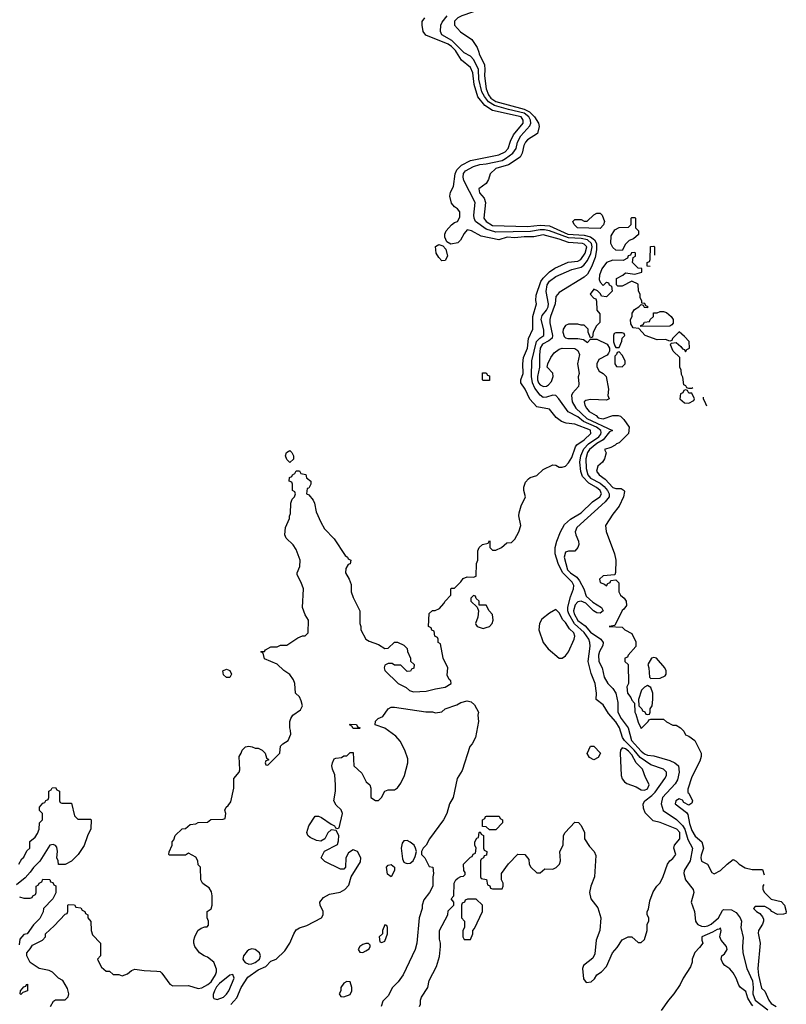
# Model space of a CAD drawing. Header units: inches. Extents: x 1793402 to 1900366, y 320852 to 470679.
# Tile 539 of 604: x 1893123 to 1897966, y 403984 to 410205. Entities that reach past the tile are written whole.
import ezdxf

# ---------------------------------------------------------------- set-up
doc = ezdxf.new("R2010")
doc.units = ezdxf.units.IN
doc.header["$MEASUREMENT"] = 0
doc.layers.add('B8490', color=7, linetype='Continuous')
doc.layers.add('B8491', color=7, linetype='Continuous')

msp = doc.modelspace()

# ---------------------------------------------------------------- linework, layer by layer
at = {"layer": 'B8490', "color": 4}
for points, elevation in [([(1893318, 403970), (1893336.4, 404003.6), (1893350, 404012), (1893410, 404012), (1893428.9, 404031.1), (1893434, 404050), (1893424.7, 404084.7), (1893394.6, 404134.6), (1893368, 404150), (1893330, 404188), (1893310, 404198), (1893246, 404210), (1893188.9, 404248.9), (1893168, 404290), (1893168, 404310), (1893190, 404334), (1893203.1, 404356.9), (1893266, 404390), (1893286, 404410), (1893286, 404430), (1893340.4, 404479.6), (1893410, 404554), (1893422, 404558), (1893426, 404570), (1893426, 404610), (1893430, 404614), (1893470, 404612), (1893478, 404598), (1893510, 404594), (1893518, 404578), (1893534, 404570), (1893538, 404558), (1893554, 404550), (1893554, 404530), (1893572.7, 404507.3), (1893574, 404450), (1893583.6, 404423.6), (1893634, 404370), (1893634, 404290), (1893614, 404270), (1893622, 404250), (1893639.6, 404219.6), (1893670, 404194), (1893690, 404194), (1893712.7, 404172.7), (1893750, 404172), (1893770, 404164.7), (1893803.1, 404176.9), (1893830, 404198), (1893850, 404206), (1893910, 404197.3), (1893990, 404194), (1894010.5, 404190.5), (1894021.4, 404181.4), (1894070.9, 404110.9), (1894090, 404101), (1894190, 404102), (1894250, 404083.8), (1894272.9, 404087.1), (1894311.3, 404108.7), (1894333.1, 404126.9), (1894360.7, 404170), (1894367, 404190), (1894366.6, 404206.6), (1894349.3, 404249.3), (1894310, 404282), (1894288, 404290), (1894258, 404310), (1894229.1, 404349.1), (1894222, 404370), (1894222, 404390), (1894228.7, 404410), (1894248.7, 404450), (1894270, 404464.7), (1894292.7, 404472.7), (1894307.3, 404472.7), (1894316.4, 404483.6), (1894315.3, 404510), (1894308, 404530), (1894308, 404570), (1894332.5, 404587.5), (1894339, 404610), (1894339, 404670), (1894334.6, 404694.6), (1894320.4, 404720.4), (1894290, 404738), (1894278, 404750), (1894268, 404770), (1894266, 404850), (1894250, 404866), (1894248, 404890), (1894234.6, 404914.6), (1894190, 404938), (1894170, 404926), (1894070, 404926), (1894066, 404930), (1894067.3, 404947.3), (1894086, 404990), (1894086, 405010), (1894096.4, 405023.6), (1894106, 405050), (1894148.4, 405091.6), (1894170, 405094), (1894200.4, 405119.6), (1894236.4, 405123.6), (1894250, 405132), (1894310, 405134), (1894330, 405152), (1894407.3, 405152.7), (1894422, 405158), (1894426, 405190), (1894418, 405210), (1894428, 405230), (1894440.4, 405239.6), (1894456.4, 405263.6), (1894475.3, 405350), (1894475.3, 405410), (1894508.9, 405451.1), (1894514.6, 405465.4), (1894508.7, 405550), (1894522, 405570), (1894528, 405590), (1894548.7, 405611.3), (1894570, 405614), (1894591.6, 405611.6), (1894610, 405602), (1894630, 405602), (1894654, 405590), (1894674, 405570), (1894682, 405542), (1894694, 405530), (1894694, 405526), (1894678, 405522), (1894674, 405510), (1894678, 405498), (1894690, 405494), (1894766, 405570), (1894770, 405614), (1894786, 405630), (1894818, 405650), (1894835.3, 405690), (1894834.6, 405714.6), (1894828.7, 405730), (1894828.7, 405770), (1894835.3, 405790), (1894848, 405810), (1894896.5, 405843.5), (1894908.7, 405870), (1894902, 405902), (1894890, 405926), (1894866, 405950), (1894862, 406010), (1894853.6, 406033.6), (1894830, 406068.7), (1894792.3, 406092.3), (1894750, 406134), (1894670, 406166), (1894662, 406202), (1894646, 406210), (1894650, 406214), (1894670, 406214), (1894676.4, 406223.6), (1894710, 406242), (1894750, 406242), (1894770, 406252), (1894810, 406252), (1894880.2, 406299.8), (1894910, 406312), (1894927.3, 406312.7), (1894946, 406330), (1894948, 406410), (1894925.6, 406445.6), (1894909, 406490), (1894915.3, 406610), (1894902, 406650), (1894876.4, 406696.4), (1894875.3, 406710), (1894893.2, 406750), (1894894, 406790), (1894870, 406858), (1894850, 406888), (1894806, 406930), (1894798, 406950), (1894803.1, 406996.9), (1894827.3, 407052.7), (1894827.3, 407067.3), (1894834.6, 407085.4), (1894835.3, 407150), (1894844, 407176), (1894858, 407190), (1894866, 407210), (1894862, 407222), (1894846, 407230), (1894846, 407270), (1894842, 407282), (1894826, 407290), (1894827.3, 407312.7), (1894842, 407318), (1894846, 407330), (1894862, 407338), (1894870, 407354), (1894890, 407354), (1894898, 407338), (1894931.1, 407331.1), (1894934, 407310), (1894962, 407290), (1894962, 407270), (1894954, 407254), (1894950, 407246), (1894938, 407242), (1894934, 407210), (1894950, 407202), (1894976, 407170), (1894986, 407150), (1894995.3, 407095.3), (1895024.7, 407030), (1895047.5, 406987.5), (1895110, 406924.7), (1895179.6, 406819.6), (1895194, 406810), (1895198, 406798), (1895214, 406790), (1895210, 406766), (1895198, 406762), (1895183.6, 406736.4), (1895182, 406710), (1895204.7, 406670), (1895216.9, 406636.9), (1895218, 406590), (1895230, 406554), (1895271.3, 406470), (1895271.3, 406390), (1895278, 406370), (1895278, 406350), (1895310, 406292), (1895330, 406278), (1895390, 406258), (1895430, 406232), (1895450, 406234), (1895490, 406272), (1895510, 406272), (1895550, 406254), (1895571.6, 406231.6), (1895572.7, 406212.7), (1895591.6, 406171.6), (1895592.7, 406152.7), (1895614, 406130), (1895612.7, 406107.3), (1895598, 406102), (1895591.6, 406088.4), (1895570, 406086), (1895530, 406126), (1895490, 406126), (1895476.4, 406136.4), (1895450, 406138), (1895430, 406126), (1895424.7, 406110), (1895430, 406094), (1895514, 406010), (1895565.4, 405985.4), (1895586.4, 405966.4), (1895610, 405958), (1895690, 405962.8), (1895750, 405978), (1895810, 405986.8), (1895848, 406010), (1895847.3, 406027.3), (1895836.4, 406036.4), (1895823.1, 406063.1), (1895828, 406110), (1895798, 406170), (1895782, 406262), (1895766, 406270), (1895766, 406290), (1895762, 406302), (1895746, 406310), (1895742, 406342), (1895727.3, 406347.3), (1895722, 406362), (1895706, 406370), (1895710, 406454), (1895730, 406472), (1895747.3, 406472.7), (1895775.3, 406484.7), (1895803.1, 406516.9), (1895810, 406532), (1895846, 406570), (1895846, 406610), (1895850, 406614), (1895870, 406614), (1895910, 406654), (1895924.7, 406675.3), (1895950, 406684.7), (1895990, 406682), (1896006, 406690), (1896008.4, 406768.4), (1896018, 406790), (1896018, 406850), (1896026, 406870), (1896046, 406890), (1896082, 406898), (1896090, 406914), (1896094, 406910), (1896094, 406870), (1896110, 406854), (1896130, 406854), (1896166, 406870), (1896200.4, 406899.6), (1896230, 406902), (1896250, 406922), (1896275.3, 406970), (1896288.7, 407010), (1896277.2, 407070), (1896279, 407090), (1896290, 407134), (1896318, 407190), (1896308, 407230), (1896308.4, 407251.6), (1896318, 407282), (1896336.4, 407303.6), (1896348.4, 407311.6), (1896390, 407324.7), (1896430, 407362), (1896490, 407392), (1896510, 407391.3), (1896530, 407378), (1896550, 407378), (1896570, 407384.7), (1896590, 407404.7), (1896610, 407438.8), (1896633.6, 407506.4), (1896641.6, 407518.4), (1896690, 407550.5), (1896732, 407590), (1896730, 407611.1), (1896630, 407649.5), (1896575.6, 407655.6), (1896545.4, 407665.4), (1896511.6, 407691.6), (1896470, 407744), (1896390, 407759), (1896346.3, 407806.3), (1896317.2, 407870), (1896289, 407910), (1896289.2, 407930), (1896302.7, 407970), (1896300.9, 408030), (1896306, 408070), (1896331.3, 408130), (1896337, 408190), (1896363.7, 408250), (1896364.2, 408330), (1896387, 408410), (1896382.9, 408430), (1896385.1, 408465.1), (1896414.5, 408550), (1896429.1, 408570.9), (1896469, 408611), (1896504.6, 408635.4), (1896587.8, 408672.2), (1896650, 408679.6), (1896667.3, 408690), (1896694.5, 408730), (1896706, 408770), (1896690, 408786), (1896679, 408790), (1896590, 408797.6), (1896530, 408819), (1896430, 408846), (1896370, 408833.8), (1896310, 408833.8), (1896250, 408826.3), (1896202, 408830), (1896150, 408814.7), (1896037.6, 408837.6), (1895978, 408870), (1895950, 408877.2), (1895930, 408854), (1895908.5, 408811.5), (1895890, 408796), (1895846, 408786), (1895820.9, 408800.9), (1895809, 408830), (1895809, 408850), (1895818, 408870), (1895850, 408908), (1895870, 408923), (1895889.4, 408930.6), (1895902.7, 408957.3), (1895902.7, 408990), (1895889.2, 409010), (1895870, 409022), (1895850, 409046.6), (1895839.8, 409090), (1895843.9, 409116.1), (1895862.7, 409150), (1895873.5, 409230), (1895883.9, 409256.1), (1895914.3, 409285.7), (1895970, 409314.9), (1896150, 409351.8), (1896190, 409370.4), (1896208, 409390), (1896223.5, 409436.5), (1896243.5, 409476.5), (1896303, 409550), (1896304.2, 409570), (1896290, 409590.7), (1896110, 409632), (1896062, 409662), (1896017, 409717), (1895994.9, 409794.9), (1895986.3, 409870), (1895970, 409902.9), (1895914, 409950), (1895882.7, 410000)], 216), ([(1895648.7, 403970), (1895654.6, 403985.4), (1895655.3, 404010), (1895662, 404030), (1895702, 404090), (1895710, 404134), (1895756.4, 404223.6), (1895774.6, 404285.4), (1895782, 404350), (1895782, 404370), (1895774.6, 404394.6), (1895775.3, 404450), (1895828, 404550), (1895830, 404574), (1895866, 404610), (1895866, 404630), (1895848.7, 404650), (1895866, 404670), (1895868.7, 404750), (1895878, 404770), (1895890, 404782), (1895910, 404792), (1895927.3, 404792.7), (1895936.4, 404803.6), (1895936.4, 404816.4), (1895928, 404830), (1895926, 404870), (1895970, 404914), (1895982, 404918), (1895987.3, 404932.7), (1896002, 404938), (1896006, 404970), (1895998, 404990), (1895998, 405010), (1896010, 405034), (1896022, 405038), (1896026, 405070), (1896032.7, 405072.7), (1896038, 405058), (1896054, 405050), (1896054, 404970), (1896058, 404958), (1896074, 404950), (1896072.7, 404927.3), (1896058, 404922), (1896054, 404910), (1896038, 404902), (1896034, 404890), (1896034, 404790), (1896038, 404778), (1896072.7, 404772.7), (1896078, 404738), (1896092.7, 404732.7), (1896098, 404718), (1896110, 404714), (1896170, 404714), (1896178, 404730), (1896178, 404750), (1896166, 404770), (1896166, 404810), (1896210, 404872), (1896270, 404932), (1896314, 404930), (1896339.6, 404899.6), (1896342, 404870), (1896352, 404850), (1896390, 404814), (1896410, 404814), (1896440.4, 404839.6), (1896490, 404838), (1896512.5, 404847.5), (1896534, 404870), (1896539, 404890), (1896535.3, 404950), (1896555.3, 404990), (1896558, 405050), (1896568, 405070), (1896630, 405134), (1896652.7, 405132.7), (1896670, 405114), (1896691.3, 405070), (1896692, 405030), (1896722, 404982), (1896752, 404950), (1896763.6, 404923.6), (1896754.8, 404790), (1896731, 404730), (1896722.8, 404690), (1896730.9, 404650.9), (1896774.4, 404594.4), (1896794.8, 404530), (1896787.3, 404450), (1896764, 404390), (1896757.3, 404302.7), (1896744, 404276), (1896684.7, 404230), (1896678, 404210), (1896685.4, 404145.4), (1896702, 404122), (1896733.6, 404126.4), (1896754.6, 404145.4), (1896769.3, 404170.7), (1896798, 404190), (1896830, 404222), (1896868, 404310), (1896898, 404342), (1896930, 404391.3), (1896966, 404410), (1896990, 404411.3), (1897030, 404374), (1897050, 404374), (1897070, 404394), (1897088, 404450), (1897086, 404490), (1897098, 404510), (1897098, 404530), (1897088, 404550), (1897088, 404570), (1897094.6, 404585.4), (1897103.1, 404636.9), (1897124.7, 404695.3), (1897148, 404730), (1897168.9, 404751.1), (1897189.1, 404790.9), (1897215.3, 404870), (1897229.5, 404890.5), (1897250, 404904.7), (1897269, 404930), (1897256, 404970), (1897259.3, 404990), (1897292.8, 405030), (1897292.4, 405070), (1897275.1, 405090), (1897170, 405132), (1897124, 405144), (1897074.6, 405194.6), (1897063.1, 405223.1), (1897062, 405250), (1897073.2, 405270), (1897117.3, 405302.7), (1897136.5, 405323.5), (1897198.4, 405410), (1897209.6, 405430), (1897209.5, 405450), (1897189.2, 405470), (1897110, 405496.2), (1897042.8, 405542.8), (1897004.6, 405590), (1896943.5, 405650), (1896931.1, 405670), (1896912.8, 405730), (1896890, 405769.4), (1896842, 405822), (1896810, 405875.3), (1896765.2, 405910), (1896766, 405950), (1896758.4, 406010), (1896733.5, 406073.5), (1896715.1, 406150), (1896727.2, 406247.2), (1896725.1, 406270), (1896717.6, 406290), (1896690, 406334), (1896628.2, 406388.2), (1896591.5, 406450), (1896585.5, 406470), (1896586.7, 406493.3), (1896602.3, 406557.7), (1896622.2, 406610), (1896623.1, 406630), (1896612.1, 406652.1), (1896551.3, 406711.3), (1896524.2, 406770), (1896505.1, 406830), (1896506, 406870), (1896516.9, 406910), (1896539.6, 406970), (1896564.2, 407015.8), (1896602, 407050), (1896669.6, 407090), (1896742.4, 407157.6), (1896787, 407190), (1896798.9, 407210), (1896790, 407231.1), (1896767.3, 407250), (1896717.5, 407277.4), (1896678.8, 407318.8), (1896667.2, 407350), (1896662, 407410), (1896667.7, 407450), (1896686.8, 407493.2), (1896715.8, 407524.2), (1896782.6, 407570), (1896794.7, 407585.3), (1896796.4, 407596.4), (1896794, 407610), (1896767.4, 407630), (1896685.3, 407665.3), (1896650, 407694.8), (1896587.5, 407727.5), (1896529.7, 407810), (1896510, 407829.7), (1896490, 407833.5), (1896450, 407819.7), (1896430, 407818), (1896410, 407831.8), (1896376.8, 407876.8), (1896362.5, 407910), (1896356.8, 407950), (1896358.7, 408050), (1896388.3, 408171.7), (1896407.9, 408192.1), (1896434.7, 408210), (1896434, 408246), (1896417.7, 408310), (1896423.1, 408336.9), (1896450, 408368.7), (1896460.9, 408390), (1896463.5, 408410), (1896448.3, 408488.3), (1896454.3, 408530), (1896470, 408553.4), (1896510, 408581.3), (1896610, 408626.7), (1896670, 408640.2), (1896686.9, 408653.1), (1896710, 408683.1), (1896731.7, 408728.3), (1896740.2, 408770), (1896736, 408790), (1896710, 408813), (1896670, 408821.6), (1896590, 408826.9), (1896470, 408870.6), (1896437.8, 408877.8), (1896410, 408877.4), (1896350, 408866.9), (1896130, 408862.5), (1896070, 408880.3), (1896003.5, 408930), (1895994, 408950), (1895992.8, 408970), (1895999.7, 409050), (1895927.8, 409187.8), (1895923.5, 409210), (1895926.2, 409233.8), (1895938.4, 409250), (1895990, 409277.7), (1896029, 409290), (1896070, 409293.8), (1896170, 409315.9), (1896193, 409327), (1896238.7, 409361.3), (1896259.2, 409390), (1896268.7, 409430), (1896288.7, 409470), (1896345.7, 409534.3), (1896351.8, 409550), (1896350.7, 409570), (1896340.3, 409590), (1896310, 409614.1), (1896210, 409637.2), (1896123.3, 409663.3), (1896085.4, 409685.4), (1896058.5, 409718.5), (1896042.4, 409750), (1896024.5, 409830), (1896021.1, 409890), (1895992.1, 409952.1), (1895970, 409973.3), (1895930, 409995.6), (1895925.7, 410000)], 212), ([(1896023.1, 410000), (1896026.3, 409990), (1896058.8, 409918.8), (1896061.7, 409890), (1896058.3, 409850), (1896070, 409769), (1896084.1, 409730), (1896098.7, 409710), (1896130, 409688.5), (1896310, 409639.5), (1896343.2, 409623.2), (1896375.3, 409590), (1896400.7, 409550), (1896405.1, 409530), (1896394.2, 409485.8), (1896330, 409446), (1896318, 409430), (1896307.6, 409410), (1896298, 409362), (1896284.2, 409335.8), (1896211.9, 409288.1), (1896130, 409264.4), (1896096, 409230), (1896084.7, 409195.3), (1896069.3, 409170.7), (1896023.2, 409136.8), (1896027, 409110), (1896057.2, 409077.2), (1896065.6, 409050), (1896054.5, 408950), (1896069.6, 408930), (1896110, 408905.3), (1896330, 408897.2), (1896410, 408906.1), (1896470, 408902.3), (1896585.1, 408850), (1896690, 408843), (1896730, 408832.3), (1896754.1, 408814.1), (1896766.2, 408790), (1896767.6, 408750), (1896757.9, 408702.1), (1896736.2, 408643.8), (1896710, 408596.3), (1896690, 408578), (1896530, 408482), (1896510, 408456), (1896506.6, 408410), (1896475.4, 408330), (1896472.6, 408310), (1896472.6, 408290), (1896489.7, 408210.3), (1896486.4, 408193.6), (1896465.2, 408174.8), (1896425.8, 408154.2), (1896410.8, 408130), (1896406, 408086), (1896407.8, 408010), (1896394.7, 407950), (1896395.1, 407930), (1896401, 407910), (1896410, 407898), (1896431.8, 407888.2), (1896450, 407889.6), (1896463.1, 407896.9), (1896481.7, 407918.3), (1896492.7, 407950), (1896490, 407971.3), (1896456, 408010), (1896459.1, 408030), (1896479.1, 408070), (1896500.4, 408099.6), (1896530, 408122.8), (1896550, 408128.7), (1896630, 408126.9), (1896650, 408115.1), (1896659.3, 408090), (1896647.6, 408030), (1896658, 407970), (1896651.9, 407948.1), (1896656.2, 407903.8), (1896652.6, 407887.4), (1896615, 407844.9), (1896609.6, 407830), (1896614, 407790), (1896635.4, 407750), (1896705.3, 407685.3), (1896868.7, 407610), (1896850, 407600.7), (1896809.9, 407550.1), (1896770, 407528.2), (1896723.5, 407490), (1896709.8, 407470), (1896699.8, 407430), (1896701.6, 407370), (1896713.1, 407330), (1896730, 407308.8), (1896790, 407276.8), (1896815.7, 407255.7), (1896836.8, 407230), (1896846.6, 407210), (1896846.9, 407190), (1896822.2, 407157.8), (1896643.3, 406996.7), (1896632.6, 406970), (1896635.4, 406950), (1896652.6, 406910), (1896655.4, 406890), (1896649.7, 406870), (1896630, 406847), (1896590, 406846.7), (1896570, 406840.7), (1896562.6, 406810), (1896584.2, 406730), (1896603.5, 406710), (1896642, 406682), (1896660.2, 406659.8), (1896687.6, 406610), (1896702.5, 406562.5), (1896744.1, 406524.1), (1896799, 406490), (1896809, 406470), (1896790, 406454.8), (1896770, 406457.3), (1896747.7, 406470), (1896698.5, 406518.5), (1896670.7, 406530.7), (1896650, 406527.7), (1896632.5, 406507.5), (1896621.4, 406470), (1896626.2, 406450), (1896650, 406408.6), (1896695.2, 406375.2), (1896730, 406336.1), (1896794.5, 406290), (1896809.5, 406270), (1896807, 406250), (1896786.4, 406213.6), (1896780.5, 406190), (1896782.4, 406150), (1896803.7, 406110), (1896815.1, 406050), (1896838.7, 406010), (1896870, 405979.7), (1896889.7, 405950), (1896902.6, 405890), (1896902.2, 405830), (1896922.4, 405790), (1896966, 405730), (1896987.6, 405650), (1897050, 405582.3), (1897070, 405566.2), (1897090, 405559.1), (1897130, 405554.3), (1897230, 405524.7), (1897262.7, 405510), (1897284.5, 405490), (1897289.6, 405450), (1897278, 405402), (1897263.1, 405376.9), (1897183.6, 405290), (1897174.7, 405250), (1897188.6, 405208.6), (1897271.7, 405151.7), (1897310, 405114.3), (1897324.8, 405090), (1897344.7, 405024.7), (1897372.4, 404970), (1897358.7, 404890), (1897321.6, 404830), (1897318, 404810), (1897329.8, 404769.8), (1897378, 404710), (1897382.7, 404690), (1897365.1, 404630), (1897385.1, 404570), (1897393.3, 404510), (1897399.1, 404499.1), (1897407.7, 404487.7), (1897430, 404477.7), (1897450, 404474.8), (1897470, 404479.2), (1897490.4, 404490), (1897538, 404530), (1897562.5, 404577.5), (1897570, 404584), (1897620.2, 404580.2), (1897650, 404564), (1897674, 404530), (1897682, 404510), (1897679.3, 404470), (1897692.9, 404407.1), (1897689.5, 404350), (1897692.3, 404310), (1897716.3, 404210), (1897751.4, 404131.4), (1897756.8, 404090), (1897754.8, 404050), (1897770, 404011.1), (1897850, 403949.8)], 208), ([(1897106, 408646.2), (1897087.3, 408647.3), (1897086, 408670), (1897102, 408678), (1897106, 408690), (1897108.4, 408771.6), (1897130, 408774), (1897134, 408770), (1897132.9, 408717.2)], 204), ([(1897375.6, 407879.1), (1897370, 407874), (1897350, 407874), (1897338, 407878), (1897332, 407892), (1897318, 407898), (1897312.7, 407947.3), (1897303.6, 407963.6), (1897302, 407990), (1897294, 408010), (1897294, 408070), (1897252, 408110), (1897234, 408150), (1897238, 408162), (1897270, 408166), (1897300.4, 408140.4), (1897310, 408126), (1897322, 408122), (1897330, 408106), (1897338, 408122), (1897354, 408130), (1897351.6, 408171.6), (1897323.6, 408203.6), (1897290, 408232), (1897246, 408190), (1897242, 408178), (1897230, 408174), (1897203.6, 408183.6), (1897150, 408182), (1897074, 408210), (1897034, 408254), (1896998, 408258), (1896983.6, 408283.6), (1896982, 408310), (1896992, 408330), (1896992, 408350), (1897006.4, 408373.6), (1897034, 408390), (1897050, 408406), (1897062, 408402), (1897068.4, 408388.4), (1897090, 408386), (1897094, 408390), (1897078, 408398), (1897071.6, 408411.6), (1897054, 408414), (1897054, 408426), (1897042, 408450), (1897042, 408470), (1897032, 408490), (1897030, 408534), (1896990, 408552), (1896930, 408522), (1896902, 408522), (1896894, 408530), (1896894, 408570), (1896934, 408590), (1896950, 408606), (1897010, 408598), (1897054, 408610), (1897052.7, 408632.7), (1897030, 408634), (1896994, 408670), (1896998, 408702), (1897014, 408710), (1897014, 408730), (1897010, 408734), (1896987.3, 408732.7), (1896982, 408718), (1896967.3, 408712.7), (1896962, 408698), (1896936.4, 408683.6), (1896870, 408684.7), (1896830, 408671.3), (1896801.2, 408630), (1896786, 408590), (1896784, 408564), (1896790, 408546), (1896810, 408526), (1896830, 408546), (1896842, 408542), (1896846, 408530), (1896862, 408522), (1896866, 408490), (1896830, 408454), (1896798, 408458), (1896792.7, 408472.7), (1896772.7, 408492.7), (1896750, 408502), (1896726, 408470), (1896750, 408446), (1896762, 408442), (1896767.3, 408427.3), (1896768.9, 408368.9), (1896787.3, 408347.3), (1896787.3, 408292.7), (1896766, 408270), (1896746, 408230), (1896742, 408198), (1896730, 408194), (1896714, 408230), (1896714, 408250), (1896690, 408274), (1896670, 408274), (1896650, 408282), (1896590, 408282), (1896570, 408272), (1896555.3, 408250), (1896554, 408230), (1896563.2, 408203.2), (1896570, 408195.3), (1896586, 408190), (1896649.6, 408189.6), (1896684, 408184), (1896710, 408166), (1896730, 408186), (1896770, 408186), (1896835.3, 408155.3), (1896848.7, 408130), (1896848.7, 408110), (1896843.1, 408096.9), (1896834, 408086), (1896781.2, 408058.8), (1896769.1, 408030.9), (1896769.1, 408010.9), (1896783.7, 407983.7), (1896810, 407968.7), (1896828.7, 407950), (1896842, 407870), (1896838, 407830), (1896846, 407810), (1896830, 407802), (1896730, 407804.7), (1896700.4, 407799.6), (1896689.3, 407790.7), (1896694, 407770), (1896703.7, 407750), (1896721.2, 407730), (1896764.1, 407704.1), (1896778, 407690), (1896810, 407683.7), (1896870, 407704), (1896904.7, 407704.7), (1896919.3, 407699.3), (1896939.5, 407679.5), (1896974, 407630), (1896968.7, 407590), (1896910, 407531), (1896894, 407526), (1896884, 407516), (1896857.2, 407502.8), (1896818, 407490), (1896828, 407468), (1896817.2, 407430), (1896804, 407410), (1896776, 407384), (1896766.8, 407353.2), (1896783.7, 407330), (1896822.6, 407302.6), (1896870, 407249.7), (1896890, 407242.9), (1896922, 407242), (1896942, 407230), (1896943.1, 407223.1), (1896937.2, 407190), (1896909.4, 407130.6), (1896870, 407081), (1896824, 407010), (1896829, 406971), (1896881.2, 406830), (1896888.7, 406790), (1896887.3, 406712.7), (1896882, 406698), (1896810, 406692), (1896786, 406670), (1896790, 406648), (1896818, 406638), (1896830, 406628), (1896838, 406642), (1896854, 406650), (1896858, 406662), (1896890, 406666), (1896907.3, 406647.3), (1896908, 406590), (1896919, 406570), (1896942, 406550), (1896955.3, 406530), (1896956.4, 406503.6), (1896940.4, 406479.6), (1896930, 406472), (1896882, 406378), (1896846, 406370), (1896930, 406366), (1896946, 406350), (1896990, 406326), (1897014.6, 406274.6), (1897016.4, 406243.6), (1896966, 406190), (1896962, 406178), (1896946, 406170), (1896946, 406150), (1896966, 406130), (1896968.4, 406011.6), (1896958, 405990), (1896962, 405950), (1896983.1, 405923.1), (1896990, 405906), (1897007.3, 405887.3), (1897008, 405830), (1897016.4, 405816.4), (1897030, 405766), (1897050, 405726), (1897094, 405770), (1897098, 405782), (1897110, 405786), (1897190, 405786), (1897208.4, 405768.4), (1897250, 405748), (1897270, 405748), (1897298, 405730), (1897318, 405710), (1897330, 405686), (1897350, 405678), (1897388, 405650), (1897429, 405570), (1897429, 405550), (1897420.2, 405519.8), (1897370, 405422), (1897344, 405344), (1897343.1, 405323.1), (1897350, 405318), (1897374, 405270), (1897370, 405254), (1897350, 405242), (1897319.6, 405259.6), (1897310, 405274), (1897290, 405282), (1897269, 405270), (1897264, 405250), (1897336, 405196), (1897343.2, 405183.2), (1897353.6, 405126.4), (1897370, 405081.2), (1897390, 405046.6), (1897432.3, 405010), (1897442, 404970), (1897427.3, 404927.3), (1897425.1, 404910), (1897430, 404889), (1897469.1, 404869.1), (1897496.4, 404816.4), (1897510, 404808), (1897550.6, 404829.4), (1897592, 404870), (1897630, 404898), (1897650, 404888), (1897668.7, 404868.7), (1897705.2, 404845.2), (1897750, 404835.1), (1897815.3, 404835.3), (1897825.1, 404803)], 204), ([(1897464.7, 407762.2), (1897456.9, 407776.9), (1897442, 407810), (1897442, 407820.1)], 204), ([(1894457.6, 403982.4), (1894494.3, 404025.7), (1894521.6, 404090), (1894563.5, 404156.5), (1894630, 404202.6), (1894677.6, 404222.4), (1894710, 404256.3), (1894744, 404270), (1894798.3, 404321.7), (1894829.4, 404370), (1894854.5, 404430), (1894870, 404454), (1894890, 404468), (1894937.5, 404482.5), (1895029.3, 404530), (1895039.5, 404550), (1895039.5, 404570), (1895021.2, 404610), (1895019, 404630), (1895042, 404658), (1895079.3, 404680.7), (1895146.8, 404693.2), (1895178, 404710), (1895203.1, 404736.9), (1895218, 404790), (1895276.4, 404883.6), (1895278, 404910), (1895258, 404950), (1895230, 404959), (1895199.8, 404940.2), (1895182.8, 404910), (1895182, 404850), (1895170, 404838), (1895150, 404838), (1895050, 404886), (1895028, 404910), (1895048.9, 404951.1), (1895130, 404994), (1895136.4, 405016.4), (1895138, 405050), (1895122, 405082), (1895090, 405086), (1895070, 405068), (1895051, 405029), (1895025.4, 405014.6), (1894998, 405018), (1894958.6, 405038.6), (1894944, 405050), (1894936, 405070), (1894950, 405111.3), (1894990, 405172), (1895010, 405172), (1895030, 405164.7), (1895090, 405122), (1895112, 405112), (1895118, 405098), (1895130, 405094), (1895142, 405098), (1895162, 405190), (1895153.6, 405213.6), (1895123.1, 405243.1), (1895108, 405270), (1895119, 405330), (1895119, 405370), (1895114.6, 405434.6), (1895098, 405470), (1895095.3, 405490), (1895098, 405510), (1895110, 405534), (1895120.4, 405539.6), (1895156.4, 405543.6), (1895170, 405554), (1895190, 405554), (1895210, 405574), (1895230, 405574), (1895234, 405490), (1895283.6, 405443.6), (1895312, 405390), (1895334, 405370), (1895342, 405350), (1895342, 405290), (1895370, 405272), (1895390, 405272), (1895408, 405290), (1895428.7, 405331.3), (1895450, 405338), (1895490, 405338), (1895509.1, 405350.9), (1895530, 405382), (1895554, 405430), (1895575.3, 405510), (1895574.6, 405534.6), (1895555.3, 405590), (1895525.6, 405645.6), (1895498.6, 405678.6), (1895430, 405729.2), (1895368, 405750), (1895370, 405772), (1895388, 405790), (1895417.2, 405802.8), (1895450, 405851), (1895470, 405861), (1895490, 405861), (1895688.9, 405831.1), (1895730.8, 405830.8), (1895750, 405824.7), (1895790, 405832), (1895810, 405851.3), (1895884.7, 405875.3), (1895910, 405891), (1895950, 405901), (1895975.3, 405895.3), (1895996.9, 405876.9), (1896022, 405830), (1896018, 405810), (1896021, 405770), (1896002, 405670), (1895982, 405630), (1895967.1, 405612.9), (1895918, 405462), (1895886.8, 405410), (1895861, 405290), (1895838, 405250), (1895821, 405190), (1895801, 405150), (1895711.3, 405030), (1895690.9, 404989.1), (1895672, 404970), (1895662, 404950), (1895662, 404930), (1895682, 404910), (1895710, 404854), (1895732, 404850), (1895738, 404810), (1895732, 404790), (1895732, 404730), (1895711.3, 404690), (1895676.9, 404643.1), (1895664.7, 404610), (1895664.7, 404590), (1895646, 404530), (1895631.3, 404370), (1895621, 404330), (1895546, 404170), (1895513.7, 404126.3), (1895478, 404090), (1895450, 404038), (1895416.9, 404003.1), (1895406, 403970)], 212), ([(1893118, 404870), (1893136.4, 404903.6), (1893150, 404914), (1893167.3, 404952.7), (1893186, 404970), (1893187.3, 405012.7), (1893220.4, 405039.6), (1893236.4, 405063.6), (1893246, 405090), (1893248.4, 405131.6), (1893266, 405150), (1893266, 405190), (1893248.4, 405208.4), (1893248, 405230), (1893270, 405254), (1893282, 405258), (1893287.3, 405272.7), (1893302, 405278), (1893306, 405290), (1893306, 405330), (1893322, 405338), (1893327.3, 405352.7), (1893350, 405354), (1893358, 405338), (1893374, 405330), (1893374, 405270), (1893378, 405258), (1893390, 405254), (1893450, 405254), (1893470, 405174), (1893490, 405154), (1893570, 405154), (1893574, 405150), (1893572.7, 405092.7), (1893551.1, 405048.9), (1893530, 404988), (1893491.3, 404930), (1893450, 404888), (1893410, 404868), (1893367.3, 404867.3), (1893366, 404890), (1893358, 404910), (1893362, 404950), (1893357.2, 404977.2), (1893350, 404988), (1893334.6, 404994.6), (1893314, 404990), (1893250, 404888), (1893210, 404848), (1893190, 404818), (1893156.9, 404783.1), (1893102, 404738)], 216), ([(1893122, 404662), (1893150, 404654), (1893190, 404654), (1893202, 404658), (1893206, 404670), (1893222, 404678), (1893226, 404690), (1893226, 404730), (1893242, 404738), (1893246, 404750), (1893262, 404758), (1893270, 404774), (1893312.7, 404772.7), (1893318, 404758), (1893332.7, 404752.7), (1893338, 404738), (1893351.6, 404731.6), (1893352, 404710), (1893351.1, 404688.9), (1893332, 404650), (1893274, 404590), (1893271.6, 404568.4), (1893250, 404526), (1893210, 404486), (1893171.1, 404428.9), (1893150, 404426), (1893123.6, 404396.4), (1893119.6, 404360.4)], 216), ([(1897823.2, 404740.7), (1897818, 404730), (1897818, 404710), (1897828, 404690), (1897870, 404648), (1897933.2, 404633.2), (1897955.3, 404610), (1897966, 404570), (1897962, 404558), (1897947.3, 404552.7), (1897910, 404552), (1897874, 404570), (1897863.6, 404583.6), (1897830, 404602), (1897770, 404602), (1897758, 404590), (1897778, 404570), (1897798.6, 404558.6), (1897816, 404536), (1897821.2, 404521.2), (1897822.7, 404510), (1897816, 404490), (1897789.4, 404450), (1897787.2, 404432.8), (1897800.9, 404370), (1897785.6, 404210), (1897790, 404168), (1897810, 404086), (1897830, 404066), (1897855.3, 404010), (1897869.3, 403990), (1897902, 403970)], 204), ([(1897754.9, 403974.9), (1897745.4, 403985.4), (1897723.5, 404023.5), (1897710, 404065.2), (1897677.2, 404090), (1897665.1, 404105.1), (1897649.4, 404149.4), (1897630, 404182), (1897609.1, 404209.1), (1897578, 404230), (1897564.7, 404244.7), (1897555.3, 404270), (1897558, 404290), (1897576.5, 404303.5), (1897592.3, 404330), (1897589.2, 404350), (1897555.1, 404390), (1897546.6, 404410), (1897554.5, 404450), (1897550, 404468), (1897541, 404459), (1897530, 404457), (1897500.7, 404439.3), (1897431.3, 404410), (1897431.3, 404390), (1897438, 404370), (1897418, 404342), (1897387.9, 404312.1), (1897370.7, 404270), (1897370.7, 404250), (1897359.9, 404220.1), (1897314.8, 404150), (1897296, 404110), (1897256, 404050), (1897220.7, 404010), (1897174.4, 403945.6)], 212)]:
    msp.add_lwpolyline(points, dxfattribs=dict(at, elevation=elevation))
for points, elevation in [([(1896790, 408886), (1896646, 408890), (1896626, 408910), (1896618, 408930), (1896630, 408942), (1896670, 408942), (1896690, 408932), (1896707.3, 408932.7), (1896750, 408972), (1896770, 408982), (1896790, 408982), (1896802, 408970), (1896818, 408930), (1896811.6, 408908.4)], 204), ([(1896930, 408746), (1896888.4, 408748.4), (1896870, 408766), (1896858, 408790), (1896860.4, 408839.6), (1896883.1, 408876.9), (1896910, 408892), (1896970, 408894), (1896986, 408910), (1896986, 408950), (1896990, 408954), (1897010, 408954), (1897014, 408950), (1897014, 408890), (1897031.6, 408871.6), (1897031.6, 408848.4), (1896999.8, 408820.2), (1896974, 408810), (1896950, 408786)], 204), ([(1895790, 408682), (1895770, 408702), (1895754, 408730), (1895749.2, 408770.8), (1895770, 408784.7), (1895796, 408776), (1895814.8, 408754.8), (1895826, 408710), (1895810, 408684)], 216), ([(1897046, 408266), (1897047.3, 408272.7), (1897062, 408278), (1897070, 408294), (1897102, 408298), (1897106, 408310), (1897126, 408330), (1897128, 408352), (1897150, 408352), (1897170, 408362), (1897190, 408362), (1897210, 408354), (1897238, 408330), (1897251.3, 408310), (1897251.6, 408288.4), (1897243.6, 408276.4), (1897230, 408268.7)], 204), ([(1896930, 408226), (1896890, 408226), (1896878, 408222), (1896874, 408210), (1896874, 408170), (1896883.6, 408143.6), (1896890, 408134), (1896910, 408134), (1896927.3, 408172.7), (1896928, 408192), (1896946, 408210), (1896942, 408222)], 204), ([(1896910, 408106), (1896898, 408102), (1896894, 408090), (1896882, 408078), (1896882, 408030), (1896892.7, 408012.7), (1896930, 408012), (1896948, 408030), (1896948, 408050), (1896930, 408086)], 204), ([(1896050, 407926), (1896046, 407930), (1896047.3, 407972.7), (1896070, 407974), (1896078, 407958), (1896090, 407954), (1896090, 407926)], 216), ([(1897330, 407866), (1897318, 407862), (1897312.7, 407847.3), (1897298, 407842), (1897294, 407810), (1897323.6, 407783.6), (1897350, 407782), (1897382, 407798), (1897386, 407810), (1897370, 407846), (1897350, 407846), (1897342, 407862)], 204), ([(1894830, 407408), (1894810, 407426), (1894802, 407450), (1894808.7, 407471.3), (1894830, 407482), (1894842, 407470), (1894852, 407450), (1894851.6, 407428.4)], 216), ([(1895990, 406566), (1895974, 406550), (1895974, 406530), (1896014, 406494), (1896022, 406470), (1896018, 406430), (1896002, 406390), (1896003.6, 406383.6), (1896014, 406370), (1896050, 406358), (1896070, 406364.7), (1896090, 406371.3), (1896108.7, 406390), (1896114, 406410), (1896110, 406446), (1896088, 406470), (1896070, 406506), (1896026, 406506), (1896026, 406530), (1896007.3, 406547.3), (1896002, 406562)], 216), ([(1896510, 406478), (1896470, 406455.3), (1896422, 406418), (1896406, 406390), (1896402.8, 406350), (1896430.8, 406270), (1896461, 406230), (1896530, 406171), (1896550, 406171), (1896570, 406184.7), (1896589.4, 406210.6), (1896626, 406290), (1896629.3, 406310), (1896622.7, 406330), (1896596.3, 406356.3), (1896570, 406397.2), (1896553.8, 406413.8), (1896530, 406458)], 216), ([(1897130, 406175.3), (1897114, 406170), (1897092, 406130), (1897098, 406110), (1897102, 406050), (1897110, 406042), (1897170, 406044.7), (1897200.4, 406059.6), (1897208, 406070), (1897208, 406090), (1897198, 406110), (1897146, 406170)], 204), ([(1894430, 406048), (1894410, 406066), (1894406, 406090), (1894410, 406094), (1894430, 406102), (1894450, 406094), (1894462, 406070), (1894450, 406048)], 216), ([(1897090, 405998), (1897070, 405988), (1897051.1, 405968.9), (1897032, 405910), (1897034, 405870), (1897054, 405850), (1897058, 405838), (1897072.7, 405832.7), (1897078, 405818), (1897090, 405814), (1897102, 405818), (1897106, 405830), (1897106, 405850), (1897118, 405870), (1897122, 405910), (1897122, 405950), (1897110, 405986)], 204), ([(1895230, 405726), (1895222, 405742), (1895206, 405750), (1895210, 405754), (1895251.6, 405751.6), (1895258, 405738), (1895274, 405730), (1895270, 405726)], 212), ([(1896750, 405528.7), (1896723.1, 405543.1), (1896708.9, 405568.9), (1896730, 405614), (1896750, 405614), (1896792, 405570), (1896776.9, 405543.1)], 212), ([(1896930, 405603.7), (1896918, 405590), (1896915.8, 405570), (1896922.3, 405430), (1896928.3, 405408.3), (1896943.1, 405390), (1896959.3, 405379.3), (1897017.3, 405357.3), (1897050, 405339.3), (1897070, 405337.1), (1897090, 405346.4), (1897099.5, 405370), (1897098, 405378), (1897076.3, 405416.3), (1897058.3, 405470), (1897016.9, 405510), (1896990, 405559.6), (1896970, 405583.5), (1896950, 405598.3)], 216), ([(1896090, 405086), (1896070, 405106), (1896047.3, 405107.3), (1896046, 405150), (1896062, 405158), (1896066, 405170), (1896072.7, 405172.7), (1896152.7, 405172.7), (1896158, 405158), (1896174, 405150), (1896174, 405130), (1896130, 405086)], 212), ([(1895570, 405018), (1895550, 405017.2), (1895538.8, 405001.2), (1895532.2, 404970), (1895542.3, 404902.3), (1895550, 404882.8), (1895558, 404878), (1895570, 404873.4), (1895590, 404876), (1895609.4, 404890.6), (1895622, 404918), (1895629, 404950), (1895624, 404970), (1895614, 404990), (1895590, 405009.3)], 212), ([(1895470, 404789.2), (1895447, 404807), (1895439.3, 404850), (1895450, 404862.8), (1895470, 404867.3), (1895490, 404851), (1895490.4, 404830)], 208), ([(1896007.3, 404647.3), (1895952.7, 404647.3), (1895938, 404642), (1895934, 404630), (1895918, 404622), (1895914, 404610), (1895914, 404530), (1895934, 404510), (1895934, 404470), (1895922, 404450), (1895922, 404410), (1895930, 404394), (1895970, 404394), (1895986, 404430), (1895986, 404450), (1895996.4, 404463.6), (1896046, 404570), (1896046, 404610)], 212), ([(1895430, 404486), (1895414, 404450), (1895414, 404430), (1895394, 404410), (1895398, 404378), (1895410, 404374), (1895430, 404382), (1895446, 404430), (1895446, 404470), (1895442, 404482)], 212), ([(1895310, 404368), (1895290, 404362), (1895272, 404350), (1895262, 404330), (1895272.7, 404312.7), (1895290, 404312), (1895310, 404322), (1895330, 404334), (1895338, 404350), (1895338, 404358), (1895327.3, 404367.3)], 212), ([(1894590, 404334), (1894571.5, 404328.5), (1894559.6, 404320.4), (1894537.1, 404290), (1894533, 404270), (1894538.4, 404258.4), (1894547.3, 404247.3), (1894570, 404238.4), (1894590, 404238.7), (1894610, 404247.2), (1894638.9, 404270), (1894644.4, 404290), (1894638.3, 404310), (1894610, 404329.7)], 216), ([(1894470, 404173.2), (1894450, 404169), (1894385.5, 404114.5), (1894365.5, 404094.5), (1894352.7, 404070), (1894345.5, 404045.5), (1894344.9, 404030), (1894350, 404021), (1894370, 404014), (1894410, 404028.2), (1894430, 404047.7), (1894444.5, 404070), (1894478, 404150)], 216), ([(1893130, 404046), (1893126, 404050), (1893128, 404070), (1893150, 404094), (1893162, 404098), (1893166, 404110), (1893171.6, 404111.6), (1893172, 404070), (1893142, 404058)], 216), ([(1895190, 404128), (1895170, 404118), (1895152, 404090), (1895151.3, 404068.7), (1895142, 404050), (1895152.7, 404032.7), (1895170, 404032), (1895210, 404046), (1895222, 404070), (1895222, 404090), (1895210, 404126)], 212)]:
    msp.add_lwpolyline(points, close=True, dxfattribs=dict(at, elevation=elevation))
at = {"layer": 'B8491', "color": 4}
for points, elevation in [([(1896585.4, 410378.6), (1896570, 410375.5), (1896530, 410377.4), (1896490, 410372.8), (1896441.3, 410358.7), (1896290, 410329.1), (1896230, 410322.9), (1896132, 410288), (1896050, 410276.5), (1895915.3, 410230), (1895890, 410217.1), (1895870, 410196), (1895869.7, 410170.3), (1895908.4, 410128.4), (1895979, 410079), (1896013.3, 410030), (1896023.1, 410000)], 208), ([(1895882.7, 410000), (1895876.5, 410010), (1895850, 410035.8), (1895830, 410050.7), (1895687.7, 410107.7), (1895672.8, 410130), (1895664.7, 410170), (1895666, 410194), (1895682.7, 410217.3)], 216), ([(1895925.7, 410000), (1895853.8, 410073.8), (1895789.5, 410110), (1895781.2, 410130), (1895784, 410170), (1895792.7, 410190), (1895822.4, 410230)], 212)]:
    msp.add_lwpolyline(points, dxfattribs=dict(at, elevation=elevation))

doc.saveas('drawing.dxf')
